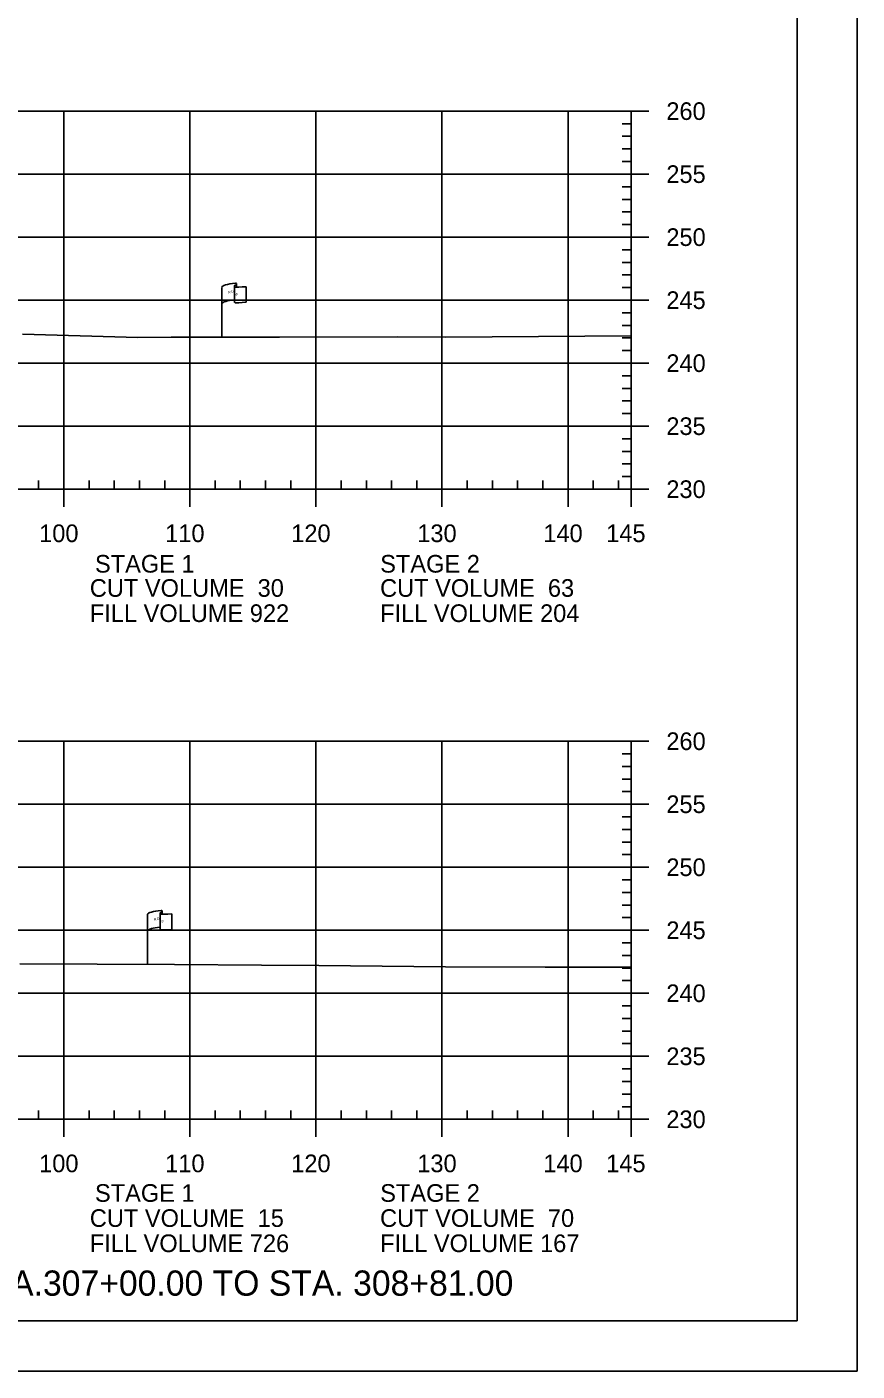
# Model space of a CAD drawing. Extents: x 1365647 to 1367999, y 387113 to 400173.
# Drawn here: x 1365991.2 to 1366057, y 397826.3 to 397933 of the extents above; entities that cross this region are included whole.
import ezdxf

# ---------------------------------------------------------------- set-up
doc = ezdxf.new("R2010")
doc.units = 0
for name, color, linetype in [('E_Existing ROW', 7, 'Continuous'), ('R_Axis', 7, 'Continuous'), ('R_Axis Annot', 7, 'Continuous'), ('R_Border', 7, 'Continuous'), ('R_Draft', 7, 'Continuous'), ('R_Exist Surface', 7, 'Continuous'), ('R_Grid', 7, 'Continuous'), ('R_No Plot', 7, 'Continuous')]:
    doc.layers.add(name, color=color, linetype=linetype)

msp = doc.modelspace()

# ---------------------------------------------------------------- linework, layer by layer
at = {"layer": 'E_Existing ROW'}
for p, q in [((1366006.62, 397908.34), (1366006.62, 397912.29)), ((1366007.62, 397912.39), (1366007.62, 397912.38)), ((1366007.62, 397912.38), (1366007.62, 397911.15)), ((1366007.78, 397912.55), (1366007.78, 397912.3)), ((1366008.55, 397912.35), (1366008.55, 397911.11)), ((1366000.73, 397858.58), (1366000.73, 397862.53)), ((1366001.73, 397862.62), (1366001.73, 397862.61)), ((1366001.73, 397862.61), (1366001.73, 397861.38)), ((1366001.9, 397862.78), (1366001.9, 397862.54)), ((1366002.66, 397862.59), (1366002.66, 397861.34))]:
    msp.add_line(p, q, dxfattribs=at)
for centre, radius, start, end in [((1366007.7, 397912.39), 0.078, 88.6458, 274.2828), ((1366007.71, 397912.55), 0.0783, 263.0712, 93.9564), ((1366007.7, 397911.15), 0.0783, 180, 273.9564), ((1366001.81, 397862.62), 0.078, 88.6458, 274.2828), ((1366001.82, 397862.78), 0.0783, 263.0712, 93.9564), ((1366001.81, 397861.38), 0.0783, 180, 273.9564)]:
    msp.add_arc(centre, radius, start, end, dxfattribs=at)
for centre, major_axis, ratio, start_param, end_param in [((1366008.2, 397912.34), (-1.58, -0.04), 0.19887, 5.030368, 6.283185), ((1366008.91, 397912.45), (-1.23, -0.13), 0.052933, 0.159456, 1.268315), ((1366008.2, 397911.02), (-1.58, -0.04), 0.19887, 5.083035, 6.194897), ((1366008.91, 397911.21), (-1.23, -0.13), 0.052933, 0.159456, 1.268315), ((1366002.32, 397862.57), (-1.58, -0.04), 0.19887, 5.030368, 6.283185), ((1366003.02, 397862.69), (-1.23, -0.13), 0.052933, 0.159456, 1.268315), ((1366002.31, 397861.25), (-1.58, -0.04), 0.19887, 5.083035, 6.194897), ((1366003.02, 397861.45), (-1.23, -0.13), 0.052933, 0.159456, 1.268315)]:
    msp.add_ellipse(centre, major_axis=major_axis, ratio=ratio, start_param=start_param, end_param=end_param, dxfattribs=at)
at = {"layer": 'R_Axis'}
for p, q in [((1366039.09, 397896.28), (1366039.09, 397926.28)), ((1366040.49, 397926.28), (1366039.09, 397926.28)), ((1366039.09, 397925.28), (1366038.39, 397925.28)), ((1366039.09, 397924.28), (1366038.39, 397924.28)), ((1366039.09, 397923.28), (1366038.39, 397923.28)), ((1366039.09, 397922.28), (1366038.39, 397922.28)), ((1366040.49, 397921.28), (1366039.09, 397921.28)), ((1366039.09, 397920.28), (1366038.39, 397920.28)), ((1366039.09, 397919.28), (1366038.39, 397919.28)), ((1366039.09, 397918.28), (1366038.39, 397918.28)), ((1366039.09, 397917.28), (1366038.39, 397917.28)), ((1366040.49, 397916.28), (1366039.09, 397916.28)), ((1366039.09, 397915.28), (1366038.39, 397915.28)), ((1366039.09, 397914.28), (1366038.39, 397914.28)), ((1366039.09, 397913.28), (1366038.39, 397913.28)), ((1366039.09, 397912.28), (1366038.39, 397912.28)), ((1366040.49, 397911.28), (1366039.09, 397911.28)), ((1366039.09, 397910.28), (1366038.39, 397910.28)), ((1366039.09, 397909.28), (1366038.39, 397909.28)), ((1366039.09, 397908.28), (1366038.39, 397908.28)), ((1366039.09, 397907.28), (1366038.39, 397907.28)), ((1366040.49, 397906.28), (1366039.09, 397906.28)), ((1366039.09, 397905.28), (1366038.39, 397905.28)), ((1366039.09, 397904.28), (1366038.39, 397904.28)), ((1366039.09, 397903.28), (1366038.39, 397903.28)), ((1366039.09, 397902.28), (1366038.39, 397902.28)), ((1366039.09, 397900.28), (1366038.39, 397900.28)), ((1366040.49, 397901.28), (1366039.09, 397901.28)), ((1366039.09, 397899.28), (1366038.39, 397899.28)), ((1366039.09, 397898.28), (1366038.39, 397898.28)), ((1366039.09, 397897.28), (1366038.39, 397897.28)), ((1365749.09, 397896.28), (1366039.09, 397896.28)), ((1365992.09, 397896.28), (1365992.09, 397896.98)), ((1365994.09, 397894.88), (1365994.09, 397896.28)), ((1365996.09, 397896.28), (1365996.09, 397896.98)), ((1365998.09, 397896.28), (1365998.09, 397896.98)), ((1366000.09, 397896.28), (1366000.09, 397896.98)), ((1366002.09, 397896.28), (1366002.09, 397896.98)), ((1366004.09, 397894.88), (1366004.09, 397896.28)), ((1366006.09, 397896.28), (1366006.09, 397896.98)), ((1366008.09, 397896.28), (1366008.09, 397896.98)), ((1366010.09, 397896.28), (1366010.09, 397896.98)), ((1366012.09, 397896.28), (1366012.09, 397896.98)), ((1366014.09, 397894.88), (1366014.09, 397896.28)), ((1366016.09, 397896.28), (1366016.09, 397896.98)), ((1366018.09, 397896.28), (1366018.09, 397896.98)), ((1366020.09, 397896.28), (1366020.09, 397896.98)), ((1366022.09, 397896.28), (1366022.09, 397896.98)), ((1366024.09, 397894.88), (1366024.09, 397896.28)), ((1366026.09, 397896.28), (1366026.09, 397896.98)), ((1366028.09, 397896.28), (1366028.09, 397896.98)), ((1366030.09, 397896.28), (1366030.09, 397896.98)), ((1366032.09, 397896.28), (1366032.09, 397896.98)), ((1366034.09, 397894.88), (1366034.09, 397896.28)), ((1366036.09, 397896.28), (1366036.09, 397896.98)), ((1366038.09, 397896.28), (1366038.09, 397896.98)), ((1366039.09, 397894.88), (1366039.09, 397896.28)), ((1366040.49, 397896.28), (1366039.09, 397896.28)), ((1366039.09, 397846.28), (1366039.09, 397876.28)), ((1366040.49, 397876.28), (1366039.09, 397876.28)), ((1366039.09, 397875.28), (1366038.39, 397875.28)), ((1366039.09, 397874.28), (1366038.39, 397874.28)), ((1366039.09, 397873.28), (1366038.39, 397873.28)), ((1366039.09, 397872.28), (1366038.39, 397872.28)), ((1366040.49, 397871.28), (1366039.09, 397871.28)), ((1366039.09, 397870.28), (1366038.39, 397870.28)), ((1366039.09, 397869.28), (1366038.39, 397869.28)), ((1366039.09, 397868.28), (1366038.39, 397868.28)), ((1366039.09, 397867.28), (1366038.39, 397867.28)), ((1366040.49, 397866.28), (1366039.09, 397866.28)), ((1366039.09, 397865.28), (1366038.39, 397865.28)), ((1366039.09, 397864.28), (1366038.39, 397864.28)), ((1366039.09, 397863.28), (1366038.39, 397863.28)), ((1366039.09, 397862.28), (1366038.39, 397862.28)), ((1366040.49, 397861.28), (1366039.09, 397861.28)), ((1366039.09, 397860.28), (1366038.39, 397860.28)), ((1366039.09, 397859.28), (1366038.39, 397859.28)), ((1366039.09, 397858.28), (1366038.39, 397858.28)), ((1366039.09, 397857.28), (1366038.39, 397857.28)), ((1366040.49, 397856.28), (1366039.09, 397856.28)), ((1366039.09, 397855.28), (1366038.39, 397855.28)), ((1366039.09, 397854.28), (1366038.39, 397854.28)), ((1366039.09, 397853.28), (1366038.39, 397853.28)), ((1366039.09, 397852.28), (1366038.39, 397852.28)), ((1366040.49, 397851.28), (1366039.09, 397851.28)), ((1366039.09, 397850.28), (1366038.39, 397850.28)), ((1366039.09, 397849.28), (1366038.39, 397849.28)), ((1366039.09, 397848.28), (1366038.39, 397848.28)), ((1365992.09, 397846.28), (1365992.09, 397846.98)), ((1365996.09, 397846.28), (1365996.09, 397846.98)), ((1365998.09, 397846.28), (1365998.09, 397846.98)), ((1366000.09, 397846.28), (1366000.09, 397846.98)), ((1366002.09, 397846.28), (1366002.09, 397846.98)), ((1366006.09, 397846.28), (1366006.09, 397846.98)), ((1366008.09, 397846.28), (1366008.09, 397846.98)), ((1366010.09, 397846.28), (1366010.09, 397846.98)), ((1366012.09, 397846.28), (1366012.09, 397846.98)), ((1366016.09, 397846.28), (1366016.09, 397846.98)), ((1366018.09, 397846.28), (1366018.09, 397846.98)), ((1366020.09, 397846.28), (1366020.09, 397846.98)), ((1366022.09, 397846.28), (1366022.09, 397846.98)), ((1366026.09, 397846.28), (1366026.09, 397846.98)), ((1366028.09, 397846.28), (1366028.09, 397846.98)), ((1366030.09, 397846.28), (1366030.09, 397846.98)), ((1366032.09, 397846.28), (1366032.09, 397846.98)), ((1366036.09, 397846.28), (1366036.09, 397846.98)), ((1366038.09, 397846.28), (1366038.09, 397846.98)), ((1366039.09, 397847.28), (1366038.39, 397847.28)), ((1365749.09, 397846.28), (1366039.09, 397846.28)), ((1365994.09, 397844.88), (1365994.09, 397846.28)), ((1366004.09, 397844.88), (1366004.09, 397846.28)), ((1366014.09, 397844.88), (1366014.09, 397846.28)), ((1366024.09, 397844.88), (1366024.09, 397846.28)), ((1366034.09, 397844.88), (1366034.09, 397846.28)), ((1366039.09, 397844.88), (1366039.09, 397846.28)), ((1366040.49, 397846.28), (1366039.09, 397846.28))]:
    msp.add_line(p, q, dxfattribs=at)
at = {"layer": 'R_Border'}
for q in [(1366052.27, 398035.74), (1365736.09, 397830.28)]:
    msp.add_line((1366052.27, 397830.28), q, dxfattribs=at)
at = {"layer": 'R_Exist Surface'}
for points in [[(1365990.81, 397908.58), (1365999.97, 397908.31), (1366002.61, 397908.34), (1366011.19, 397908.35), (1366020.58, 397908.36), (1366024.4, 397908.34), (1366039.09, 397908.45)], [(1365990.59, 397858.61), (1366002.86, 397858.57), (1366009.78, 397858.5), (1366014.32, 397858.47), (1366024.37, 397858.39), (1366032.27, 397858.36), (1366039.09, 397858.34)]]:
    msp.add_lwpolyline(points, dxfattribs=at)
at = {"layer": 'R_Grid'}
for p, q in [((1365749.09, 397926.28), (1366039.09, 397926.28)), ((1365994.09, 397896.28), (1365994.09, 397926.28)), ((1366004.09, 397896.28), (1366004.09, 397926.28)), ((1366014.09, 397896.28), (1366014.09, 397926.28)), ((1366024.09, 397896.28), (1366024.09, 397926.28)), ((1366034.09, 397896.28), (1366034.09, 397926.28)), ((1366039.09, 397896.28), (1366039.09, 397926.28)), ((1365749.09, 397921.28), (1366039.09, 397921.28)), ((1365749.09, 397916.28), (1366039.09, 397916.28)), ((1365749.09, 397911.28), (1366039.09, 397911.28)), ((1365749.09, 397906.28), (1366039.09, 397906.28)), ((1365749.09, 397901.28), (1366039.09, 397901.28)), ((1365749.09, 397896.28), (1366039.09, 397896.28)), ((1365749.09, 397876.28), (1366039.09, 397876.28)), ((1365994.09, 397846.28), (1365994.09, 397876.28)), ((1366004.09, 397846.28), (1366004.09, 397876.28)), ((1366014.09, 397846.28), (1366014.09, 397876.28)), ((1366024.09, 397846.28), (1366024.09, 397876.28)), ((1366034.09, 397846.28), (1366034.09, 397876.28)), ((1366039.09, 397846.28), (1366039.09, 397876.28)), ((1365749.09, 397871.28), (1366039.09, 397871.28)), ((1365749.09, 397866.28), (1366039.09, 397866.28)), ((1365749.09, 397861.28), (1366039.09, 397861.28)), ((1365749.09, 397856.28), (1366039.09, 397856.28)), ((1365749.09, 397851.28), (1366039.09, 397851.28)), ((1365749.09, 397846.28), (1366039.09, 397846.28))]:
    msp.add_line(p, q, dxfattribs=at)
at = {"layer": 'R_No Plot'}
msp.add_line((1365723.69, 397826.3), (1366057.03, 397826.3), dxfattribs=at)
msp.add_lwpolyline([(1365723.69, 398039.63), (1366057.03, 398039.63), (1366057.03, 397826.3), (1365723.69, 397826.3)], close=True, dxfattribs=at)

# ---------------------------------------------------------------- texts
at = {"layer": 'E_Existing ROW'}
for s, height, rotation, p in [('R ', 0.2, 9.9884, (1366007.14, 397911.8)), (' O', 0.2, 9.9884, (1366007.29, 397911.84)), ('DWB 11-9-07', 0.001, 90, (1366007.78, 397912.31)), ('W', 0.2, 351.1788, (1366007.62, 397911.67)), ('DWB 11-9-07', 0.001, 5.0717, (1366008.54, 397911.11)), ('DWB 11-9-07', 0.001, 90, (1366006.62, 397908.34)), ('R ', 0.2, 9.9884, (1366001.25, 397862.03)), (' O', 0.2, 9.9884, (1366001.4, 397862.07)), ('W', 0.2, 351.1788, (1366001.73, 397861.91)), ('DWB 11-9-07', 0.001, 90, (1366001.9, 397862.54)), ('DWB 11-9-07', 0.001, 5.0717, (1366002.65, 397861.34)), ('DWB 11-9-07', 0.001, 90, (1366000.73, 397858.58))]:
    msp.add_text(s, height=height, rotation=rotation, dxfattribs=at).set_placement(p)
at = {"layer": 'R_Axis Annot'}
for s, p in [('260', (1366041.89, 397925.58)), ('255', (1366041.89, 397920.58)), ('250', (1366041.89, 397915.58)), ('245', (1366041.89, 397910.58)), ('240', (1366041.89, 397905.58)), ('235', (1366041.89, 397900.58)), ('230', (1366041.89, 397895.58)), ('100', (1365992.13, 397892.08)), ('110', (1366002.13, 397892.08)), ('120', (1366012.13, 397892.08)), ('130', (1366022.13, 397892.08)), ('140', (1366032.13, 397892.08)), ('145', (1366037.12, 397892.08)), ('STAGE 1', (1365996.56, 397889.66)), ('STAGE 2', (1366019.19, 397889.66)), ('CUT VOLUME  30', (1365996.15, 397887.74)), ('CUT VOLUME  63', (1366019.18, 397887.74)), ('FILL VOLUME 922', (1365996.15, 397885.74)), ('FILL VOLUME 204', (1366019.18, 397885.74)), ('260', (1366041.89, 397875.58)), ('255', (1366041.89, 397870.58)), ('250', (1366041.89, 397865.58)), ('245', (1366041.89, 397860.58)), ('240', (1366041.89, 397855.58)), ('235', (1366041.89, 397850.58)), ('230', (1366041.89, 397845.58)), ('100', (1365992.13, 397842.08)), ('110', (1366002.13, 397842.08)), ('120', (1366012.13, 397842.08)), ('130', (1366022.13, 397842.08)), ('140', (1366032.13, 397842.08)), ('145', (1366037.12, 397842.08)), ('STAGE 1', (1365996.56, 397839.73)), ('STAGE 2', (1366019.19, 397839.73)), ('CUT VOLUME  15', (1365996.15, 397837.74)), ('CUT VOLUME  70', (1366019.18, 397837.74)), ('FILL VOLUME 726', (1365996.15, 397835.74)), ('FILL VOLUME 167', (1366019.18, 397835.74))]:
    msp.add_text(s, height=1.4, dxfattribs=at).set_placement(p)
at = {"layer": 'R_Draft'}
msp.add_text('STA.307+00.00 TO STA. 308+81.00', height=2, dxfattribs=at).set_placement((1365986.49, 397832.28))

doc.saveas('drawing.dxf')
